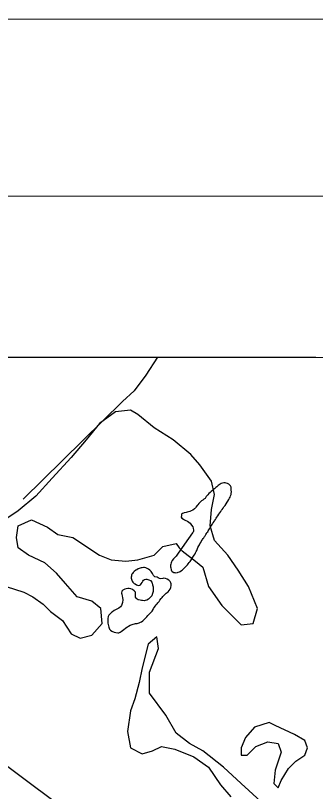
# Model space of a CAD drawing. Extents: x 3271442 to 3309282, y 752266 to 777610.
# Drawn here: x 3281839 to 3282891, y 774308 to 777026 of the extents above; entities that cross this region are included whole.
import ezdxf

# ---------------------------------------------------------------- set-up
doc = ezdxf.new("R2010")
doc.units = 0
for name, color, linetype in [('G-ANNO-NPLT', 7, 'Continuous'), ('V-ANNO-SYMB', 7, 'Continuous'), ('V-GRID-FRAM', 7, 'Continuous'), ('V-SITE-VEGE', 7, 'Continuous'), ('V-TOPO-SHOR', 7, 'Continuous')]:
    doc.layers.add(name, color=color, linetype=linetype)

msp = doc.modelspace()

# ---------------------------------------------------------------- linework, layer by layer
at = {"layer": 'G-ANNO-NPLT'}
msp.add_lwpolyline([(3272032.3, 752848.9), (3308704.3, 752867.6), (3308692, 777026.3), (3272020, 777007.6)], close=True, dxfattribs=at)
at = {"layer": 'V-ANNO-SYMB'}
msp.add_lwpolyline([(3274782.3, 753474.8), (3307865.5, 753484.4), (3307858.8, 776401), (3274775.6, 776391.3), (3274782.3, 753474.8)], dxfattribs=at)
at = {"layer": 'V-GRID-FRAM'}
msp.add_lwpolyline([(3275591.3, 775827.4), (3307043.5, 775836.6), (3307056.7, 757650.8), (3275588.7, 757641.7), (3275591.3, 775827.4)], dxfattribs=at)
at = {"layer": 'V-SITE-VEGE'}
for p, q in [((3280821.4, 775829), (3282891.6, 775829.6)), ((3282189.8, 775638.6), (3282132.8, 775597.2)), ((3282241.6, 775643.8), (3282189.8, 775638.6)), ((3282267.5, 775628.3), (3282241.6, 775643.8)), ((3282324.5, 775581.6), (3282267.5, 775628.3)), ((3282132.8, 775597.2), (3282086.2, 775540.1)), ((3282391.9, 775540.1), (3282324.5, 775581.6)), ((3282086.2, 775540.1), (3282034.3, 775477.9)), ((3282454, 775488.3), (3282391.9, 775540.1)), ((3282034.3, 775477.9), (3281967, 775405.3)), ((3282485.1, 775452), (3282454, 775488.3)), ((3282526.6, 775394.9), (3282485.1, 775452)), ((3281967, 775405.3), (3281910, 775343.1)), ((3282536.9, 775348.2), (3282526.6, 775394.9)), ((3281910, 775343.1), (3281847.8, 775291.2)), ((3282526.6, 775296.4), (3282536.9, 775348.2)), ((3281847.8, 775291.2), (3281801.2, 775260.1)), ((3282521.4, 775239.3), (3282526.6, 775296.4)), ((3281847.8, 775239.3), (3281894.5, 775260.1)), ((3281894.5, 775260.1), (3281951.4, 775234.1)), ((3281842.6, 775197.8), (3281847.8, 775239.3)), ((3281951.4, 775234.1), (3281987.7, 775208.2)), ((3282536.9, 775187.5), (3282521.4, 775239.3)), ((3281847.8, 775161.5), (3281842.6, 775197.8)), ((3281987.7, 775208.2), (3282039.5, 775197.8)), ((3282039.5, 775197.8), (3282132.8, 775135.6)), ((3282324.5, 775135.6), (3282355.6, 775166.7)), ((3282355.6, 775166.7), (3282402.2, 775177.1)), ((3282402.2, 775177.1), (3282412.6, 775161.5)), ((3282583.6, 775135.6), (3282536.9, 775187.5)), ((3281884.1, 775135.6), (3281847.8, 775161.5)), ((3282412.6, 775161.5), (3282422.9, 775151.2)), ((3282422.9, 775151.2), (3282469.6, 775114.9)), ((3281941.1, 775109.7), (3281884.1, 775135.6)), ((3282132.8, 775135.6), (3282174.2, 775120.1)), ((3282174.2, 775120.1), (3282226.1, 775114.9)), ((3282226.1, 775114.9), (3282267.5, 775120.1)), ((3282267.5, 775120.1), (3282324.5, 775135.6)), ((3282469.6, 775114.9), (3282495.5, 775094.1)), ((3282619.8, 775083.8), (3282583.6, 775135.6)), ((3281982.5, 775073.4), (3281941.1, 775109.7)), ((3282495.5, 775094.1), (3282516.2, 775026.7)), ((3282013.6, 775037.1), (3281982.5, 775073.4)), ((3282656.1, 775026.7), (3282619.8, 775083.8)), ((3282055.1, 774990.4), (3282013.6, 775037.1)), ((3281806.4, 775026.7), (3281868.5, 775006)), ((3281868.5, 775006), (3281899.6, 774990.4)), ((3282516.2, 775026.7), (3282562.8, 774959.3)), ((3282687.2, 774948.9), (3282656.1, 775026.7)), ((3281899.6, 774990.4), (3281935.9, 774964.5)), ((3282106.9, 774974.9), (3282055.1, 774990.4)), ((3281935.9, 774964.5), (3281961.8, 774938.6)), ((3282138, 774948.9), (3282106.9, 774974.9)), ((3282562.8, 774959.3), (3282630.2, 774891.9)), ((3281961.8, 774938.6), (3282003.3, 774907.4)), ((3282143.2, 774897.1), (3282138, 774948.9)), ((3282671.7, 774897.1), (3282687.2, 774948.9)), ((3282003.3, 774907.4), (3282034.3, 774860.8)), ((3282106.9, 774855.6), (3282143.2, 774897.1)), ((3282630.2, 774891.9), (3282671.7, 774897.1)), ((3282034.3, 774860.8), (3282065.4, 774845.2)), ((3282065.4, 774845.2), (3282106.9, 774855.6)), ((3282334.9, 774850.4), (3282303.8, 774824.5)), ((3282340, 774808.9), (3282334.9, 774850.4)), ((3282303.8, 774824.5), (3282283.1, 774741.5)), ((3282309, 774725.9), (3282340, 774808.9)), ((3282283.1, 774741.5), (3282272.7, 774689.6)), ((3282309, 774653.3), (3282309, 774725.9)), ((3282272.7, 774689.6), (3282257.1, 774632.6)), ((3282366, 774575.5), (3282309, 774653.3)), ((3282257.1, 774632.6), (3282241.6, 774591.1)), ((3282241.6, 774591.1), (3282231.2, 774518.5)), ((3282402.2, 774513.3), (3282366, 774575.5)), ((3282728.6, 774549.6), (3282676.8, 774534.1)), ((3282749.4, 774539.2), (3282728.6, 774549.6)), ((3282231.2, 774518.5), (3282241.6, 774461.5)), ((3282676.8, 774534.1), (3282645.7, 774497.8)), ((3282816.7, 774508.1), (3282749.4, 774539.2)), ((3282448.9, 774477), (3282402.2, 774513.3)), ((3282645.7, 774497.8), (3282630.2, 774461.5)), ((3282853, 774487.4), (3282816.7, 774508.1)), ((3282863.4, 774461.5), (3282853, 774487.4)), ((3282241.6, 774461.5), (3282283.1, 774440.7)), ((3282319.3, 774451.1), (3282350.4, 774466.6)), ((3282350.4, 774466.6), (3282397, 774456.3)), ((3282495.5, 774451.1), (3282448.9, 774477)), ((3282630.2, 774461.5), (3282630.2, 774435.5)), ((3282650.9, 774435.5), (3282682, 774466.6)), ((3282682, 774466.6), (3282723.5, 774482.2)), ((3282723.5, 774482.2), (3282759.7, 774477)), ((3282759.7, 774477), (3282770.1, 774445.9)), ((3282853, 774435.5), (3282863.4, 774461.5)), ((3282283.1, 774440.7), (3282319.3, 774451.1)), ((3282397, 774456.3), (3282464.4, 774430.3)), ((3282568, 774394), (3282495.5, 774451.1)), ((3282630.2, 774435.5), (3282650.9, 774435.5)), ((3282770.1, 774445.9), (3282749.4, 774383.7)), ((3282821.9, 774414.8), (3282853, 774435.5)), ((3282464.4, 774430.3), (3282516.2, 774394)), ((3282796, 774388.9), (3282821.9, 774414.8)), ((3282516.2, 774394), (3282557.7, 774331.8)), ((3282630.2, 774337), (3282568, 774394)), ((3282749.4, 774383.7), (3282744.2, 774337)), ((3282770.1, 774347.4), (3282796, 774388.9)), ((3282557.7, 774331.8), (3282593.9, 774290.3)), ((3282697.6, 774274.8), (3282630.2, 774337)), ((3282744.2, 774337), (3282759.7, 774321.4)), ((3282759.7, 774321.4), (3282770.1, 774347.4))]:
    msp.add_line(p, q, dxfattribs=at)
at = {"layer": 'V-TOPO-SHOR'}
for points in [[(3282337.3, 775829.4), (3282295.6, 775766.4), (3282255.1, 775711.3), (3282213.5, 775674.8), (3281865.6, 775331.9)], [(3282408.8, 775143.1), (3282406.5, 775139.6), (3282404.4, 775136.2), (3282402.1, 775133.2), (3282399.5, 775130.4), (3282397.2, 775127.9), (3282393.2, 775123.2), (3282388.4, 775116.9), (3282385.9, 775112.7), (3282384.6, 775109.7), (3282383.2, 775104.9), (3282382.6, 775101.4), (3282382.5, 775095.3), (3282383.4, 775091.3), (3282385, 775085.3), (3282386.4, 775081.8), (3282388.3, 775079.1), (3282393.6, 775075.5), (3282397.8, 775075), (3282401.4, 775074.8), (3282406.6, 775075.3), (3282409.5, 775076.5), (3282413.5, 775078.1), (3282416.5, 775079.5), (3282421, 775082.2), (3282423.9, 775084.5), (3282429, 775089.1), (3282432.7, 775092.7), (3282438.1, 775098.5), (3282441.5, 775102.3), (3282444.2, 775105.5), (3282448.2, 775110.3), (3282451.2, 775113.9), (3282455.6, 775120.5), (3282458.4, 775125.1), (3282462.7, 775132.1), (3282465.3, 775136), (3282468.8, 775140.9), (3282470.6, 775143.9), (3282472.9, 775148.5), (3282474.6, 775152.3), (3282477, 775159), (3282478.7, 775163.4), (3282481.6, 775169.3), (3282483.6, 775172.6), (3282485.6, 775176.1), (3282488.5, 775180.8), (3282490.3, 775184.1), (3282493.2, 775188.3), (3282494.9, 775190.8), (3282497.5, 775194.9), (3282499.5, 775197.4), (3282502.1, 775201.5), (3282504.1, 775204.3), (3282506.6, 775208.3), (3282508.4, 775212.3), (3282510.3, 775215.4), (3282512.7, 775218.3), (3282514.5, 775221.4), (3282517, 775225.1), (3282518.9, 775228.3), (3282520.7, 775231.6), (3282522.5, 775234.5), (3282524.3, 775237.4), (3282526.1, 775240.5), (3282528.1, 775243.6), (3282530, 775246.8), (3282532.2, 775249.9), (3282535.2, 775254), (3282537.2, 775256.8), (3282540.3, 775261.6), (3282542.9, 775265.6), (3282544.9, 775268.7), (3282548.4, 775274.4), (3282552, 775279.9), (3282555.4, 775284.7), (3282558.6, 775289), (3282561.6, 775293.6), (3282563.5, 775296.3), (3282566.9, 775301.1), (3282569.8, 775305.2), (3282573.8, 775310.5), (3282577.8, 775315.9), (3282581.4, 775321.7), (3282583.4, 775325.3), (3282586.4, 775330.7), (3282589, 775335.5), (3282591.1, 775339.2), (3282593.1, 775343.9), (3282594.8, 775349.1), (3282595.5, 775352.3), (3282596, 775357.9), (3282595.7, 775363.9), (3282595.6, 775369.2), (3282594.6, 775374.4), (3282592.7, 775378.8), (3282590.9, 775381.6), (3282587.1, 775384.8), (3282582.4, 775387.3), (3282578, 775388.7), (3282573.6, 775389.8)], [(3282573.6, 775389.8), (3282569.7, 775390), (3282564.4, 775388.9), (3282559.5, 775386.6), (3282552.6, 775382.4), (3282549.3, 775380.1), (3282544.4, 775375.9), (3282541.1, 775373), (3282536.4, 775368.7), (3282533.5, 775365.9), (3282529.4, 775362.2), (3282525.5, 775359.2), (3282521.1, 775355.8), (3282516.8, 775351.9), (3282512.9, 775347.8), (3282509.8, 775344), (3282507.6, 775341.3), (3282505.1, 775337.1), (3282503.4, 775334.6), (3282499.4, 775331.9), (3282495.3, 775328.9), (3282491.3, 775325.9), (3282486.7, 775322), (3282481.5, 775317.1), (3282477.8, 775313), (3282475.9, 775310), (3282471.6, 775304.7), (3282469.5, 775302.5), (3282466.2, 775298.9), (3282460.8, 775294.2), (3282455.4, 775291.1), (3282449.8, 775289.4), (3282445.2, 775288.2), (3282441, 775287), (3282437.5, 775286), (3282430.7, 775284.2), (3282427.8, 775283.4), (3282424, 775282), (3282421.1, 775279.9), (3282420.4, 775274.9), (3282419.5, 775269.2), (3282422.6, 775265.9), (3282427.8, 775262.7), (3282431.4, 775260.4), (3282436.3, 775257.6), (3282441.6, 775254.7), (3282446.6, 775251.8), (3282451, 775248.4), (3282454.1, 775244.9), (3282456.5, 775241.5), (3282460.3, 775235.6), (3282462.2, 775230.5), (3282463.2, 775223.8), (3282463.1, 775219.9), (3282461.9, 775217.1), (3282459.9, 775213.8), (3282408.8, 775143.1)], [(3282327.5, 775060.7), (3282325.1, 775062.7), (3282323.1, 775065.2), (3282321.2, 775067.7), (3282318.9, 775071.4), (3282316.6, 775075.4), (3282314.2, 775079), (3282311.7, 775081.7), (3282309.3, 775084.2), (3282305.6, 775087), (3282300.9, 775089.4), (3282295.7, 775091.5), (3282290.9, 775092.4), (3282287.1, 775092.4), (3282282.9, 775092.3), (3282279.5, 775091.5), (3282275.8, 775091), (3282272.1, 775089.9), (3282269.1, 775088), (3282264.6, 775085.3), (3282261.2, 775083.1), (3282255.4, 775079.2), (3282251, 775075.1), (3282248.6, 775072.1), (3282246.9, 775069.1), (3282245.8, 775065.8), (3282245.1, 775062.4), (3282244.3, 775059.4), (3282244.4, 775056), (3282245.2, 775051.8), (3282246.5, 775048.2), (3282247.9, 775045.3), (3282250.1, 775041.4), (3282255, 775037), (3282258, 775035.3), (3282263, 775032.5), (3282266.4, 775031.5), (3282270.5, 775030.4), (3282274.4, 775030.9), (3282277, 775032.7), (3282279.4, 775035.2), (3282283.1, 775040.3), (3282285.7, 775044.9), (3282288, 775048.5), (3282291.3, 775050.9), (3282295.5, 775052), (3282299.4, 775052), (3282305.8, 775050.1), (3282311.7, 775046.9), (3282316.4, 775041.3), (3282318, 775038), (3282319.8, 775032.3), (3282321.3, 775025.5), (3282321.5, 775020.6), (3282321.5, 775013.5), (3282321.1, 775008.8), (3282319.8, 775002.1), (3282316.3, 774994.3), (3282313.7, 774990.5), (3282308.6, 774985.2), (3282304.7, 774981.9), (3282298.8, 774978.7), (3282293.1, 774977.1), (3282289.5, 774976.6), (3282284.2, 774977), (3282281.1, 774977.4), (3282276.1, 774978), (3282269.4, 774979.2), (3282264.9, 774981.8), (3282261.6, 774985.5), (3282259.8, 774988.9), (3282259.2, 774991.9), (3282259.1, 774996.4), (3282260.1, 775003.1), (3282259.5, 775006.8), (3282255.2, 775011.4), (3282249.1, 775015.7), (3282243.2, 775018.2), (3282237.4, 775019.3), (3282232.9, 775019.1), (3282226.5, 775018.3), (3282222.5, 775017.2), (3282217.4, 775014.9), (3282214.7, 775013.2), (3282212, 775009.9), (3282211, 775003.4), (3282211.6, 774999.8), (3282213.2, 774992.8), (3282214.2, 774987.5), (3282214.6, 774979.4), (3282213.9, 774970.9), (3282210.6, 774960.2), (3282207.2, 774955.7), (3282200.9, 774950.5), (3282196.1, 774948), (3282189.4, 774944.3), (3282185.1, 774941.9), (3282179.4, 774938), (3282175.7, 774935.3), (3282170.3, 774930.9), (3282165.9, 774925.9)], [(3282165.9, 774925.9), (3282164, 774921.5), (3282162.3, 774914.6), (3282162, 774903.9), (3282162.8, 774898), (3282164.6, 774889.1), (3282165.9, 774883.5), (3282168.8, 774876.9), (3282171.6, 774873.5), (3282177.1, 774869.8), (3282184.6, 774866.6), (3282190.2, 774865.1), (3282197.7, 774863.6), (3282201.6, 774863.6), (3282205.9, 774866.2), (3282209.3, 774869), (3282213.6, 774872.3), (3282218.3, 774875.5), (3282224.6, 774880), (3282229.4, 774883.4), (3282232, 774885.1), (3282235.6, 774887.2), (3282241.3, 774890.5), (3282248.3, 774893.5), (3282251.4, 774894.6), (3282256.2, 774896.2), (3282259.8, 774896.7), (3282265.7, 774897.4), (3282269.3, 774898.1), (3282272.5, 774898.9), (3282277.3, 774901), (3282280.6, 774902.7), (3282284.8, 774905.9), (3282287.7, 774908.1), (3282291.2, 774911.8), (3282293.4, 774914.2), (3282296.5, 774917.8), (3282298.8, 774920.5), (3282303.1, 774924.9), (3282306, 774927.9), (3282310, 774932), (3282312.2, 774934.2), (3282315, 774936.5), (3282317.6, 774940), (3282321.3, 774945.8), (3282323.3, 774949.1), (3282326.6, 774954.1), (3282329.1, 774957.2), (3282332.3, 774961.8), (3282335.7, 774965.8), (3282338.2, 774968.7), (3282342.2, 774974.1), (3282345.1, 774978.2), (3282349.9, 774984.2), (3282352.8, 774987.8), (3282355.9, 774991.3), (3282358.8, 774994.4), (3282363.6, 774999), (3282367.7, 775002.7), (3282370.4, 775004.9), (3282373.6, 775007.8), (3282377.6, 775012), (3282381, 775016.9), (3282383.6, 775023), (3282384.9, 775029.7), (3282384.7, 775035.6), (3282383.6, 775039.6), (3282381.2, 775044.3), (3282376.3, 775048.1), (3282370.2, 775052.4), (3282364.7, 775055), (3282358.2, 775055.1), (3282355.2, 775054.4), (3282349, 775053), (3282344, 775053.9), (3282338.9, 775056.8), (3282335.3, 775058.6), (3282327.5, 775060.7)], [(3282732.3, 773375.4), (3282890.1, 773479.2), (3282557.2, 773770.9), (3282217.9, 774066.9), (3281987.9, 774263.3), (3281727.7, 774456.4), (3281688.7, 774485.3), (3281643, 774524.2), (3281543.3, 774625.6), (3281481.1, 774711.3), (3281386.7, 774802)]]:
    msp.add_lwpolyline(points, dxfattribs=at)

doc.saveas('drawing.dxf')
